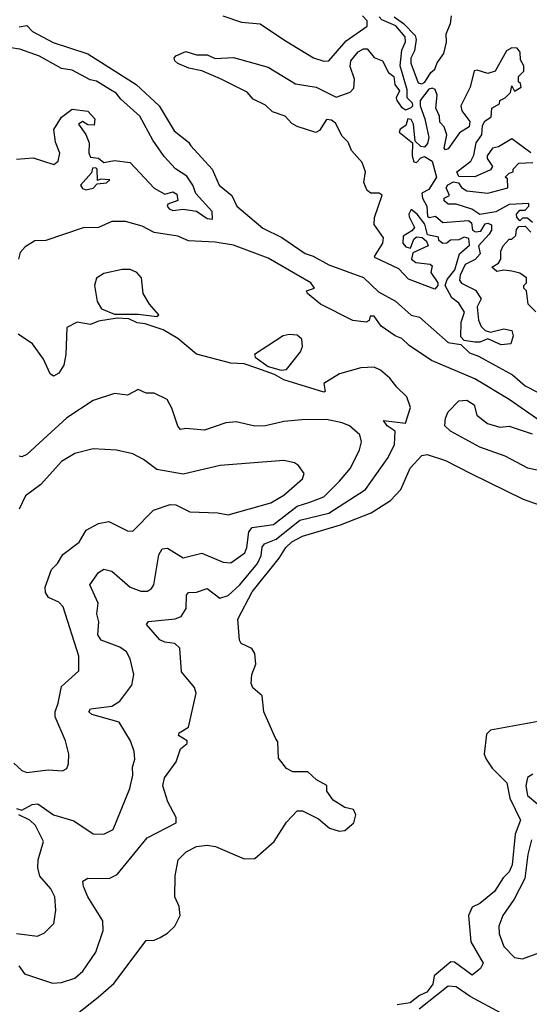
# Model space of a CAD drawing. Extents: x 1954683 to 2060285, y 904798 to 1016299.
# Tile 374 of 472: x 2004108 to 2006031, y 1008409 to 1012130. Entities that reach past the tile are written whole.
import ezdxf

# ---------------------------------------------------------------- set-up
doc = ezdxf.new("R2010")
doc.units = 0

msp = doc.modelspace()

# ---------------------------------------------------------------- linework, layer by layer
at = {"layer": '0CON10XD'}
for points in [[(2005961.2, 1010905), (2005925, 1010901.4), (2005875, 1010923.8), (2005845, 1010910.8), (2005825, 1010911.5), (2005785, 1010918.1), (2005772.1, 1010932.1), (2005773.6, 1010986.4), (2005786.7, 1011025), (2005765, 1011058.8), (2005738.9, 1011078.9), (2005714.2, 1011125.8), (2005721.3, 1011148.7), (2005750, 1011185), (2005768, 1011245), (2005805, 1011277.5), (2005803.3, 1011303.3), (2005785, 1011307.5), (2005765, 1011297.5), (2005733.6, 1011296.4), (2005720, 1011285), (2005704.2, 1011284.2), (2005690, 1011295), (2005688.3, 1011308.3), (2005647.5, 1011317.5), (2005637, 1011357), (2005607.5, 1011395), (2005585, 1011412.5), (2005576, 1011395), (2005577.5, 1011385), (2005597.5, 1011345), (2005588.3, 1011331.7), (2005555, 1011312.5), (2005553.8, 1011285), (2005565, 1011271.2), (2005583, 1011267), (2005595, 1011300), (2005605, 1011310), (2005627, 1011307), (2005643, 1011293), (2005650, 1011275), (2005591.2, 1011248.8), (2005586.2, 1011225), (2005603, 1011213), (2005656.7, 1011206.7), (2005665, 1011200), (2005660, 1011175), (2005686.2, 1011135), (2005686.2, 1011125), (2005675, 1011111.2), (2005575, 1011150), (2005538.8, 1011188.8), (2005450.5, 1011230.5), (2005446.7, 1011235), (2005478.8, 1011285), (2005481.2, 1011305), (2005445.8, 1011355.8), (2005447.3, 1011382.7), (2005476.2, 1011466.2), (2005463.8, 1011473.8), (2005432.5, 1011475), (2005418.8, 1011485), (2005406.2, 1011515), (2005413.3, 1011555), (2005400.7, 1011590.7), (2005360, 1011635), (2005347, 1011667), (2005325, 1011690), (2005299.5, 1011739.5), (2005285, 1011750), (2005265, 1011752.5), (2005239.3, 1011710.7), (2005225, 1011703.3), (2005155, 1011726.7), (2005135, 1011737.5), (2005110, 1011765), (2005061.7, 1011781.7), (2005035, 1011806.7), (2004989.3, 1011829.3), (2004966.1, 1011856.1), (2004865.9, 1011905.9), (2004795, 1011936.7), (2004746.1, 1011946.1), (2004703.9, 1011963.9), (2004692.5, 1011975), (2004690, 1011985), (2004697, 1011993), (2004735, 1012010), (2004775, 1011997.5), (2004815, 1011996.7), (2004845, 1011983.3), (2004915, 1011986.7), (2005045, 1011950), (2005148, 1011888), (2005226.7, 1011875), (2005302.5, 1011837.5), (2005355, 1011856.2), (2005368.6, 1011871.4), (2005371.5, 1011905), (2005355, 1011953.3), (2005357.8, 1011975), (2005385, 1012008.9), (2005405, 1012019.4), (2005419.5, 1012019.5), (2005445, 1011987.5), (2005476.7, 1011975), (2005500, 1011930), (2005520, 1011915), (2005523.3, 1011885), (2005540.7, 1011860.7), (2005529.2, 1011835), (2005530.8, 1011825), (2005549.2, 1011799.2), (2005565, 1011789.2), (2005585, 1011797.5), (2005591.4, 1011805), (2005590, 1011815), (2005570.5, 1011835), (2005570, 1011865), (2005543.1, 1011955), (2005549.5, 1012015), (2005564.4, 1012045.6), (2005563.1, 1012065), (2005527.1, 1012107.1), (2005475, 1012128.8), (2005465, 1012140.8)], [(2004874.5, 1012145), (2004945, 1012120.2), (2005015, 1012113.7), (2005107, 1012053), (2005216, 1011986), (2005255, 1011972.8), (2005275, 1011974.1), (2005339.6, 1012050.4), (2005419.4, 1012105), (2005419.3, 1012125), (2005401.7, 1012145)], [(2005521.1, 1012141.1), (2005555.9, 1012115.9), (2005600.5, 1012070.5), (2005604.5, 1012055), (2005597.5, 1012012.5), (2005584.5, 1011985), (2005584.5, 1011965.5), (2005611.2, 1011891.2), (2005625, 1011888), (2005636.5, 1011893.5), (2005660, 1011930), (2005675, 1011942.5), (2005683, 1011967), (2005708, 1012002), (2005718.8, 1012045), (2005717, 1012077), (2005733.8, 1012115), (2005737.5, 1012145)], [(2004105, 1012103.5), (2004135, 1012107.5), (2004155.5, 1012085), (2004234, 1012044), (2004365, 1012001.2), (2004547.7, 1011885), (2004634, 1011805), (2004690.2, 1011710.2), (2004745, 1011666.9), (2004753.3, 1011653.3), (2004834.6, 1011565), (2004860.5, 1011505), (2004908, 1011465), (2004927.2, 1011425), (2005025, 1011342.3), (2005096.6, 1011306.6), (2005185, 1011246.1), (2005215, 1011236.5), (2005275, 1011203.8), (2005405, 1011156.2), (2005461.6, 1011101.6), (2005525.9, 1011065.9), (2005585, 1011012.8), (2005616.2, 1011006.2), (2005725, 1010909.7), (2005772.3, 1010902.3), (2005805, 1010870.6), (2005839, 1010859), (2005967.5, 1010787.5), (2006015, 1010745.9), (2006062.3, 1010722.3)], [(2004450.4, 1011865), (2004398, 1011898), (2004372.9, 1011902.9), (2004305, 1011939.2), (2004265, 1011945.8), (2004181.8, 1011991.8), (2004108.3, 1012018.3), (2004073.8, 1012023.8)], [(2006036.4, 1011626.4), (2005965, 1011680), (2005915, 1011650), (2005892.5, 1011645), (2005872.5, 1011615), (2005872.5, 1011605), (2005892.5, 1011575), (2005885, 1011562.5), (2005825, 1011536.7), (2005765, 1011537.5), (2005757.5, 1011555), (2005810, 1011595), (2005821.7, 1011618.3), (2005830, 1011665), (2005852.5, 1011695), (2005855, 1011730), (2005863.6, 1011746.4), (2005887, 1011763), (2005890, 1011795), (2005918.3, 1011811.7), (2005920, 1011825), (2005940, 1011835), (2005960, 1011855), (2005965, 1011880), (2005975, 1011860), (2006000, 1011875), (2005998.3, 1011888.3), (2005990, 1011895), (2005990, 1011915), (2006010, 1011935), (2006010, 1011955), (2005998.3, 1011978.3), (2005997, 1012007), (2005985, 1012022.5), (2005965, 1012023.3), (2005945, 1012012.5), (2005902.5, 1011935), (2005875, 1011926), (2005835, 1011938.8), (2005823.3, 1011936.7), (2005808, 1011875), (2005772.5, 1011805), (2005776.7, 1011785), (2005806.7, 1011745), (2005803.8, 1011725), (2005767.3, 1011702.7), (2005725, 1011642.5), (2005715, 1011637.5), (2005710, 1011645), (2005720, 1011695), (2005710, 1011725), (2005693, 1011743), (2005692.5, 1011765), (2005678, 1011795), (2005683.3, 1011845), (2005676, 1011866), (2005665, 1011871.2), (2005652.1, 1011867.9), (2005618.6, 1011825), (2005619.4, 1011805), (2005636.9, 1011755), (2005651.9, 1011685), (2005647.4, 1011662.6), (2005635, 1011648), (2005621.3, 1011651.3), (2005600.7, 1011670.7), (2005593.8, 1011735), (2005585, 1011753.3), (2005572.5, 1011755), (2005565, 1011730), (2005543.6, 1011716.4), (2005540, 1011705), (2005590, 1011665), (2005589.2, 1011615), (2005595, 1011593.3), (2005605, 1011590), (2005621.7, 1011608.3), (2005635, 1011612.9), (2005664.2, 1011595), (2005680.8, 1011535), (2005652.2, 1011487.8), (2005626, 1011474), (2005628.1, 1011455), (2005644.3, 1011425), (2005647.5, 1011387.5), (2005653, 1011383), (2005677, 1011387), (2005705, 1011363.3), (2005801.7, 1011371.7), (2005812.7, 1011362.7), (2005816.7, 1011335), (2005827.7, 1011327.7), (2005848.6, 1011331.4), (2005865, 1011358), (2005875, 1011360.8), (2005888, 1011355), (2005888.6, 1011335), (2005880, 1011320), (2005839.2, 1011275), (2005846, 1011245), (2005826.4, 1011223.6), (2005788.8, 1011205), (2005770, 1011165), (2005767.8, 1011145), (2005774.7, 1011134.7), (2005828.1, 1011108.1), (2005850, 1011075), (2005833.8, 1011045), (2005838.9, 1010995), (2005850, 1010970), (2005865, 1010955.7), (2005885, 1010948.6), (2005935, 1010961.8), (2005965, 1010955.6), (2005970.4, 1010935), (2005961.2, 1010905)], [(2004095, 1011603.3), (2004158.3, 1011608.3), (2004236.7, 1011583.3), (2004252.5, 1011595), (2004258.8, 1011625), (2004242.5, 1011667.5), (2004236, 1011715), (2004265, 1011761.2), (2004305, 1011792), (2004365, 1011784.3), (2004391.4, 1011755), (2004388.3, 1011731.7), (2004365, 1011732), (2004345, 1011745.8), (2004329.2, 1011735), (2004356.6, 1011696.6), (2004369.2, 1011665), (2004368.8, 1011625), (2004375, 1011610), (2004405, 1011606.7), (2004425, 1011590), (2004465, 1011597.5), (2004525, 1011590), (2004615, 1011493.8), (2004655, 1011470), (2004685, 1011479.2), (2004700.3, 1011470.3), (2004703.8, 1011446.2), (2004666.7, 1011433.3), (2004663.8, 1011425), (2004672, 1011415), (2004685, 1011409.4), (2004725, 1011413.8), (2004775, 1011406.7), (2004815, 1011378.6), (2004835, 1011376.7), (2004833.5, 1011405), (2004772.8, 1011472.8), (2004761.1, 1011505), (2004738.1, 1011538.1), (2004695, 1011566.2), (2004652.5, 1011612.5), (2004609.6, 1011675), (2004561.2, 1011765), (2004489.3, 1011829.3), (2004472.1, 1011852.1), (2004450.4, 1011865)], [(2004357, 1011487), (2004385, 1011493.8), (2004400, 1011510), (2004435, 1011513.3), (2004447.5, 1011525), (2004412.5, 1011527.5), (2004401.7, 1011521.7), (2004400, 1011565), (2004395, 1011570), (2004381.7, 1011568.3), (2004378.3, 1011551.7), (2004337.5, 1011505), (2004345, 1011492.5), (2004357, 1011487)], [(2006043, 1011363), (2006025, 1011380), (2006005, 1011380), (2005995, 1011370), (2005983.6, 1011383.6), (2005983.3, 1011395), (2005995, 1011410), (2006015, 1011410), (2006030, 1011425), (2006030, 1011435), (2005955, 1011432), (2005905, 1011404), (2005845, 1011393.8), (2005813.9, 1011413.9), (2005755, 1011432.5), (2005725, 1011432.5), (2005710, 1011445), (2005710, 1011455), (2005730, 1011465), (2005717.5, 1011495), (2005723.9, 1011506.1), (2005745, 1011516.7), (2005763.6, 1011513.6), (2005775.8, 1011495.8), (2005795, 1011483.8), (2005875, 1011473.8), (2005950, 1011495), (2005948.3, 1011528.3), (2005940, 1011535), (2005955, 1011550), (2005970, 1011555), (2005970, 1011565), (2005991.7, 1011588.3), (2006045, 1011590)], [(2006075, 1010612.1), (2005955, 1010694.7), (2005825, 1010772.5), (2005662.2, 1010842.2), (2005578.3, 1010898.3), (2005550.6, 1010925), (2005525.4, 1010935.4), (2005472, 1010972), (2005445, 1011009.4), (2005430.5, 1011009.5), (2005426.2, 1010993.8), (2005415, 1010987.5), (2005365, 1010993.8), (2005243.3, 1011055), (2005193.3, 1011095), (2005190, 1011105), (2005220, 1011115), (2005206.9, 1011135), (2005045, 1011229.2), (2004915, 1011278.2), (2004845, 1011289.4), (2004745, 1011294.5), (2004705, 1011311.6), (2004615, 1011325.7), (2004570, 1011350), (2004507.2, 1011367.2), (2004455, 1011366.9), (2004405, 1011344.7), (2004346.6, 1011343.4), (2004206.7, 1011295), (2004165, 1011293.9), (2004128, 1011272), (2004109.3, 1011250.7), (2004103.5, 1011225)], [(2006056.1, 1011026.1), (2006027.5, 1011055), (2006020, 1011105), (2006010, 1011115), (2006010, 1011125), (2006020, 1011135), (2006020, 1011155), (2005995, 1011172.5), (2005965, 1011180), (2005935, 1011183.3), (2005908.3, 1011178.3), (2005890, 1011195), (2005915, 1011210), (2005923.3, 1011225), (2005923.3, 1011255), (2005932.5, 1011275), (2005955, 1011300), (2005965, 1011300), (2005980, 1011315), (2005983, 1011337), (2005991.7, 1011348.3), (2006015, 1011350), (2006037, 1011327)], [(2004625, 1011008.8), (2004633.3, 1011015), (2004597.5, 1011055), (2004573.8, 1011095), (2004566.7, 1011155), (2004550, 1011175), (2004525, 1011186), (2004494.3, 1011185.7), (2004425, 1011171.4), (2004396.9, 1011153.1), (2004390, 1011125), (2004399.4, 1011065), (2004416.8, 1011036.8), (2004465, 1011017.3), (2004555, 1011016.8), (2004625, 1011008.8)], [(2004104.4, 1008554.4), (2004125, 1008524.7), (2004231.4, 1008488.6), (2004265, 1008491.5), (2004315, 1008507.5), (2004345.6, 1008535), (2004395, 1008605.7), (2004422.1, 1008687.9), (2004421.8, 1008725), (2004364.6, 1008815), (2004347.8, 1008855), (2004346.2, 1008875), (2004365, 1008885.6), (2004445, 1008884.6), (2004475, 1008899.2), (2004588.6, 1009038.6), (2004697.8, 1009095), (2004698.5, 1009115), (2004666.1, 1009175), (2004648, 1009235), (2004653.9, 1009265), (2004698.2, 1009325), (2004714, 1009375), (2004740, 1009395), (2004740, 1009405), (2004707.5, 1009425), (2004710, 1009435), (2004745, 1009456.7), (2004773.3, 1009585), (2004766.7, 1009606.7), (2004718.2, 1009665), (2004712.3, 1009755), (2004692.8, 1009772.8), (2004655, 1009777.9), (2004636.8, 1009786.8), (2004585.6, 1009845), (2004594.2, 1009855.8), (2004694.7, 1009865.3), (2004716.5, 1009875), (2004735.6, 1009904.4), (2004736.5, 1009955), (2004744.7, 1009965.3), (2004775, 1009966.6), (2004815, 1009980.8), (2004863.4, 1009943.4), (2004895, 1009953.9), (2004939, 1009995), (2005005, 1010074.8), (2005018.9, 1010105), (2005022.8, 1010137.2), (2005031.3, 1010148.7), (2005075, 1010167.2), (2005165, 1010238.4), (2005275, 1010265.8), (2005412.4, 1010355), (2005498.8, 1010475), (2005521.9, 1010525), (2005525.3, 1010575.3), (2005494.6, 1010595), (2005480.8, 1010615), (2005564.3, 1010605.7), (2005582.9, 1010665), (2005568.5, 1010705), (2005530.8, 1010740.8), (2005505, 1010775.5), (2005470, 1010805), (2005445, 1010816.5), (2005395, 1010814.5), (2005315, 1010791.2), (2005255.7, 1010755), (2005260, 1010725), (2005255, 1010721.9), (2005105, 1010769.3), (2005068.9, 1010788.9), (2005002.5, 1010812.5), (2004955, 1010830), (2004905, 1010831.4), (2004775, 1010865.8), (2004705, 1010925.5), (2004648.5, 1010958.5), (2004581.1, 1010981.1), (2004550.8, 1010985), (2004519.6, 1010999.6), (2004475, 1011002.5), (2004405, 1010990.5), (2004375, 1010977.9), (2004325, 1010987.3), (2004285, 1010966.9), (2004282.1, 1010865), (2004274.6, 1010825), (2004255, 1010794.3), (2004235, 1010782.5), (2004222.2, 1010792.2), (2004196.7, 1010846.7), (2004155.2, 1010905.2), (2004101.7, 1010941.7)], [(2005095, 1010805.7), (2005115, 1010808), (2005167.5, 1010875), (2005175.3, 1010894.7), (2005172.7, 1010922.7), (2005155, 1010937.2), (2005125, 1010940.4), (2005102.5, 1010935), (2004993.3, 1010865), (2004996.7, 1010855), (2005045, 1010820), (2005095, 1010805.7)], [(2004095, 1009148.9), (2004115, 1009142.8), (2004155, 1009164.2), (2004176.4, 1009166.4), (2004235, 1009125.3), (2004312.2, 1009102.2), (2004385, 1009053.2), (2004425, 1009052.2), (2004460.6, 1009069.4), (2004523.6, 1009225), (2004534.6, 1009275), (2004533.2, 1009305), (2004542.7, 1009335), (2004539.2, 1009365), (2004525.3, 1009405.3), (2004483.1, 1009475), (2004380, 1009505), (2004368.8, 1009515), (2004375, 1009526), (2004455, 1009536.5), (2004485, 1009554.5), (2004531.2, 1009615), (2004538.2, 1009655), (2004524.6, 1009715), (2004510.7, 1009740.7), (2004485, 1009758.8), (2004415.3, 1009785.3), (2004402.8, 1009805), (2004405.8, 1009855), (2004398.2, 1009885), (2004404, 1009925), (2004372.1, 1009995), (2004405, 1010041.1), (2004425, 1010053.3), (2004455, 1010045.5), (2004525, 1009985.3), (2004565, 1009970), (2004589.7, 1009970.3), (2004605, 1009980), (2004613.8, 1009995), (2004632.5, 1010107.5), (2004645, 1010130.6), (2004665, 1010132.5), (2004725, 1010096.7), (2004795, 1010114.6), (2004875, 1010080), (2004905, 1010077.2), (2004956.7, 1010115), (2004964.8, 1010135), (2004972.2, 1010195), (2004985, 1010210.8), (2005065, 1010221.9), (2005155, 1010291.7), (2005202.9, 1010307.1), (2005255, 1010326.8), (2005315, 1010386.7), (2005356, 1010435), (2005390.4, 1010505), (2005397.9, 1010535), (2005391.7, 1010561.7), (2005351.9, 1010595), (2005325, 1010606.6), (2005265, 1010619.1), (2005172.6, 1010617.4), (2005105, 1010611.8), (2005035, 1010594.6), (2004995, 1010593.8), (2004925, 1010610), (2004885, 1010606.5), (2004805, 1010578.7), (2004735, 1010585.5), (2004715, 1010581.4), (2004705, 1010594), (2004682.1, 1010662.1), (2004664.6, 1010694.6), (2004615, 1010718.1), (2004585, 1010719.2), (2004555, 1010732), (2004515, 1010711.1), (2004465, 1010717.1), (2004385, 1010691.1), (2004285, 1010625.4), (2004196, 1010544), (2004135, 1010486.7), (2004115, 1010477.8), (2004105, 1010480)], [(2006123.9, 1010413.9), (2006026, 1010435), (2005940, 1010480), (2005844.4, 1010515), (2005734.2, 1010575), (2005711.9, 1010595), (2005714.3, 1010624.3), (2005725, 1010648), (2005765, 1010690), (2005795, 1010692.5), (2005822.5, 1010675), (2005832.5, 1010635), (2005873.9, 1010603.9), (2005920.5, 1010590.5), (2005955, 1010594), (2006042.5, 1010565)], [(2004085, 1009321.1), (2004115, 1009293.1), (2004135, 1009285.8), (2004215, 1009295.7), (2004268.8, 1009291.2), (2004285, 1009300), (2004292, 1009318), (2004293.1, 1009355), (2004280, 1009405), (2004241.8, 1009495), (2004241.9, 1009515), (2004253.1, 1009546.9), (2004265, 1009610), (2004331.1, 1009668.9), (2004330.5, 1009725), (2004271.2, 1009911.2), (2004255, 1009928.5), (2004216.1, 1009946.1), (2004204.7, 1009965), (2004203.4, 1009985), (2004227.7, 1010052.3), (2004250.4, 1010075), (2004270.8, 1010109.2), (2004331.5, 1010155), (2004358.8, 1010201.2), (2004405, 1010225.9), (2004443.9, 1010233.9), (2004515, 1010198.9), (2004535, 1010196.9), (2004613, 1010277), (2004675, 1010297.8), (2004696.6, 1010296.6), (2004750, 1010270), (2004855, 1010266.7), (2004895, 1010259.4), (2005055, 1010304.1), (2005105, 1010333.5), (2005175, 1010394.4), (2005181.4, 1010415), (2005160, 1010445), (2005145.3, 1010455.3), (2005105, 1010464.6), (2004864.7, 1010445.3), (2004725, 1010412.5), (2004625, 1010430), (2004575, 1010468.1), (2004535, 1010489.4), (2004473.4, 1010503.4), (2004385, 1010508.5), (2004315, 1010490.8), (2004265, 1010460.8), (2004187.1, 1010372.9), (2004129.2, 1010330.8), (2004105, 1010280.8)], [(2004312.5, 1008365), (2004403.1, 1008436.9), (2004462.2, 1008487.8), (2004585, 1008650), (2004615, 1008651.2), (2004637.7, 1008662.3), (2004665, 1008677.5), (2004692.5, 1008705), (2004713.3, 1008745), (2004709.3, 1008779.3), (2004693.3, 1008815), (2004693.8, 1008895), (2004705.7, 1008955), (2004735.6, 1008985), (2004775, 1009005.3), (2004815, 1009010.6), (2004846, 1009005), (2004955, 1008958.5), (2004995, 1008960.6), (2005067.5, 1009025), (2005115, 1009097.5), (2005155, 1009140), (2005175, 1009140), (2005235, 1009110), (2005277.5, 1009075), (2005313.9, 1009063.9), (2005335, 1009066.7), (2005368.8, 1009095), (2005376.7, 1009125), (2005367.5, 1009145), (2005335, 1009153.3), (2005290.7, 1009180.7), (2005267.5, 1009215), (2005266.7, 1009236.7), (2005227.5, 1009257.5), (2005195, 1009287.5), (2005138.3, 1009288.3), (2005115, 1009300), (2005085, 1009340), (2005081.7, 1009401.7), (2005072.5, 1009415), (2005028.8, 1009515), (2005023.3, 1009575), (2004987.5, 1009605), (2004981.7, 1009621.7), (2004984.3, 1009655), (2004999.2, 1009695), (2004995.6, 1009735), (2004983.7, 1009753.7), (2004942.9, 1009772.9), (2004936.7, 1009785), (2004931.1, 1009865), (2004985, 1009968), (2005087.3, 1010095), (2005111.6, 1010135), (2005135, 1010156.7), (2005175, 1010178.1), (2005318.8, 1010221.2), (2005433.9, 1010266.1), (2005506.7, 1010313.3), (2005546, 1010354), (2005581.9, 1010435), (2005625, 1010483.3), (2005645, 1010486.4), (2005715, 1010463.6), (2005810, 1010415), (2006008.3, 1010318.3), (2006158, 1010265)], [(2006065, 1009478), (2005885, 1009445.7), (2005870, 1009430), (2005860.9, 1009355), (2005868.3, 1009335), (2005891, 1009301), (2005946.4, 1009246.4), (2005957.7, 1009187.7), (2005997.9, 1009105), (2005977.9, 1009052.1), (2005965.9, 1008935.9), (2005955, 1008909.5), (2005932.3, 1008887.7), (2005899.6, 1008835), (2005845, 1008790), (2005815, 1008776), (2005801.1, 1008745), (2005810, 1008645), (2005857.5, 1008565), (2005846.7, 1008545), (2005815, 1008520), (2005748.4, 1008568.4), (2005735, 1008570), (2005672.5, 1008517.5), (2005667.2, 1008485), (2005643.9, 1008455), (2005617, 1008443), (2005580.9, 1008415), (2005532.7, 1008407.3)], [(2006045, 1009279.5), (2006025, 1009266.9), (2006017.6, 1009235), (2006025, 1009198.9), (2006102.6, 1009132.6)], [(2004095, 1008676.7), (2004175, 1008666.5), (2004200.6, 1008679.4), (2004236.9, 1008715), (2004244, 1008765), (2004240.4, 1008815), (2004225, 1008845.7), (2004183.6, 1008893.6), (2004175.9, 1008925), (2004177.7, 1008955), (2004196.9, 1009025), (2004167.3, 1009085), (2004145.2, 1009105.1), (2004104.6, 1009125)], [(2006039.5, 1009030.5), (2006025.1, 1008975), (2006014.8, 1008885), (2005973.5, 1008806.5), (2005931.2, 1008745), (2005916, 1008705), (2005918, 1008675), (2005935, 1008628.1), (2005975, 1008586.6), (2006005, 1008581.1), (2006085, 1008609.5)], [(2005925, 1008375.6), (2005808.4, 1008438.4), (2005755, 1008474.8), (2005725, 1008477.8), (2005615, 1008391.2)]]:
    msp.add_lwpolyline(points, dxfattribs=at)

doc.saveas('drawing.dxf')
